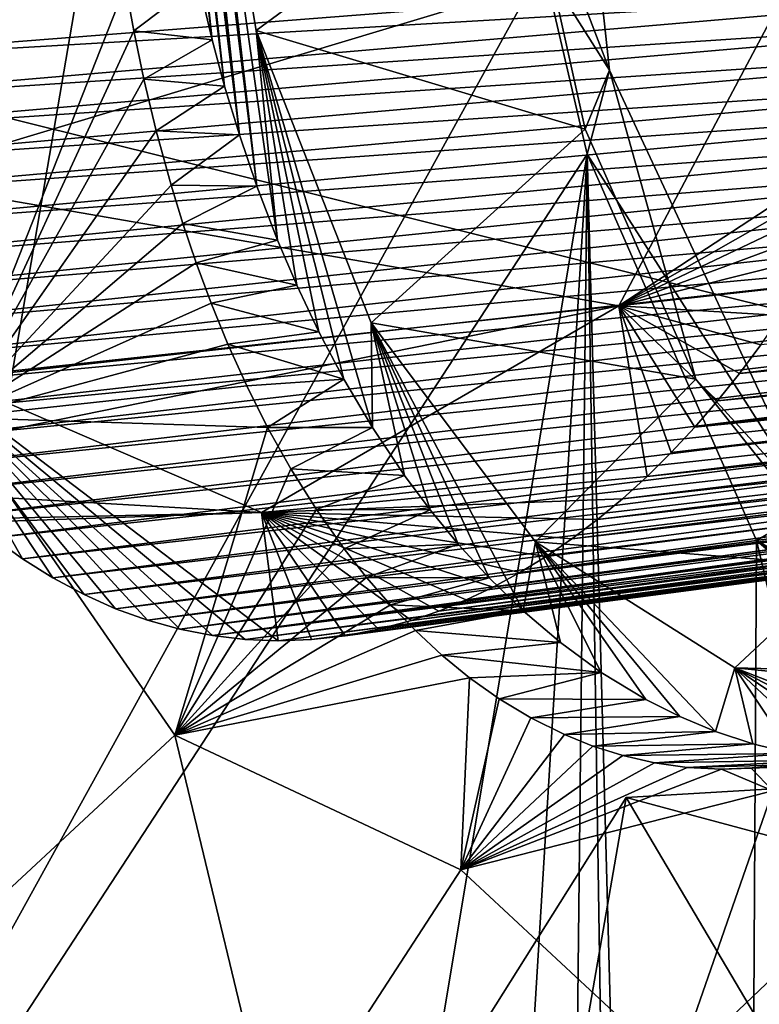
# Model space of a CAD drawing. Header units: metres. Extents: x -150 to 307, y -550 to 84.
# Tile 812 of 1056: x 247.61 to 248.84, y -23.59 to -21.95. Entities that reach past the tile are written whole.
import ezdxf

# ---------------------------------------------------------------- set-up
doc = ezdxf.new("R2010")
doc.units = ezdxf.units.M
doc.layers.add('solid_26006363', color=7, linetype='CONTINUOUS')

msp = doc.modelspace()

# ---------------------------------------------------------------- linework, layer by layer
at = {"layer": 'solid_26006363'}
for points in [[(248.665176, -15.114491, 935.715881), (247.567566, -13.260737, 937.335266), (245.657715, -26.300663, 935.633667)], [(245.528763, -28.263229, 950.405579), (247.951263, -14.257465, 951.906799), (247.534485, -14.24534, 952.213318)], [(245.528763, -28.263229, 950.405579), (245.961533, -28.291313, 950.088745), (247.951263, -14.257465, 951.906799)], [(247.951263, -14.257465, 951.906799), (245.961533, -28.291313, 950.088745), (254.887512, -14.478212, 943.281067)], [(245.906265, -28.576015, 950.039612), (252.821457, -28.623339, 941.441833), (254.887512, -14.478212, 943.281067)], [(245.961533, -28.291313, 950.088745), (245.906265, -28.576015, 950.039612), (254.887512, -14.478212, 943.281067)], [(248.086319, -19.554926, 935.225281), (248.665176, -15.114491, 935.715881), (245.657715, -26.300663, 935.633667)], [(248.482681, -21.862591, 927.45697), (246.972855, -24.600763, 925.825317), (247.263077, -15.524994, 925.221802)], [(247.991409, -20.190187, 935.143982), (248.086319, -19.554926, 935.225281), (245.657715, -26.300663, 935.633667)], [(244.686722, -21.392242, 947.181213), (252.42627, -19.996611, 939.064331), (253.215454, -23.516649, 937.089111)], [(247.892456, -20.832447, 935.058777), (247.991409, -20.190187, 935.143982), (245.657715, -26.300663, 935.633667)], [(247.421295, -23.583149, 934.674255), (247.892456, -20.832447, 935.058777), (245.657715, -26.300663, 935.633667)], [(247.499466, -21.961567, 934.609863), (247.892456, -20.832447, 935.058777), (247.421295, -23.583149, 934.674255)], [(247.499466, -21.961567, 934.609863), (247.679718, -20.970434, 934.767761), (247.892456, -20.832447, 935.058777)], [(247.608109, -20.849861, 934.619507), (247.679718, -20.970434, 934.767761), (247.499466, -21.961567, 934.609863)], [(248.006897, -22.230135, 928.534363), (247.851181, -20.881092, 928.176086), (247.846893, -20.933649, 928.176025)], [(247.91687, -21.448338, 928.325867), (247.851181, -20.881092, 928.176086), (248.006897, -22.230135, 928.534363)], [(247.977814, -22.144682, 928.485718), (247.846893, -20.933649, 928.176025), (247.843399, -20.986191, 928.177063)], [(248.006897, -22.230135, 928.534363), (247.846893, -20.933649, 928.176025), (247.977814, -22.144682, 928.485718)], [(247.977814, -22.144682, 928.485718), (247.843399, -20.986191, 928.177063), (247.840714, -21.038717, 928.179199)], [(247.953217, -22.063438, 928.443604), (247.840714, -21.038717, 928.179199), (247.838181, -21.11359, 928.184021)], [(247.977814, -22.144682, 928.485718), (247.840714, -21.038717, 928.179199), (247.953217, -22.063438, 928.443604)], [(248.444473, -21.647995, 927.789856), (248.592926, -22.037022, 927.716187), (248.491028, -21.092339, 927.460388)], [(248.491028, -21.092339, 927.460388), (248.592926, -22.037022, 927.716187), (248.482681, -21.862591, 927.45697)], [(247.932434, -21.986336, 928.407104), (247.838181, -21.11359, 928.184021), (247.837265, -21.212261, 928.193604)], [(247.953217, -22.063438, 928.443604), (247.838181, -21.11359, 928.184021), (247.932434, -21.986336, 928.407104)], [(247.932434, -21.986336, 928.407104), (247.837265, -21.212261, 928.193604), (247.909775, -21.890209, 928.366028)], [(244.091171, -25.033325, 946.61438), (244.686722, -21.392242, 947.181213), (253.215454, -23.516649, 937.089111)], [(247.91687, -21.448338, 928.325867), (248.006897, -22.230135, 928.534363), (248.041351, -22.319914, 928.590637)], [(248.005875, -21.970919, 928.503296), (247.91687, -21.448338, 928.325867), (248.041351, -22.319914, 928.590637)], [(248.444473, -21.647995, 927.789856), (247.91687, -21.448338, 928.325867), (248.005875, -21.970919, 928.503296)], [(248.444473, -21.647995, 927.789856), (248.005875, -21.970919, 928.503296), (248.55249, -22.134829, 928.007874)], [(248.444473, -21.647995, 927.789856), (248.55249, -22.134829, 928.007874), (248.592926, -22.037022, 927.716187)], [(247.390533, -22.218016, 933.575378), (248.972931, -21.741302, 932.338379), (247.596695, -21.726364, 933.834656)], [(247.390533, -22.218016, 933.575378), (248.608749, -22.428789, 931.906128), (248.972931, -21.741302, 932.338379)], [(248.972931, -21.741302, 932.338379), (248.608749, -22.428789, 931.906128), (249.044052, -22.144102, 932.479797)], [(247.051086, -21.967476, 929.736755), (247.034317, -21.905449, 929.707214), (249.542908, -21.791025, 927.314453)], [(247.051086, -21.967476, 929.736755), (249.542908, -21.791025, 927.314453), (249.557404, -21.837011, 927.335571)], [(247.070297, -22.031614, 929.769775), (247.051086, -21.967476, 929.736755), (249.557404, -21.837011, 927.335571)], [(247.070297, -22.031614, 929.769775), (249.557404, -21.837011, 927.335571), (249.573578, -21.884224, 927.358887)], [(248.482681, -21.862591, 927.45697), (248.556198, -22.17664, 927.590576), (246.972855, -24.600763, 925.825317)], [(247.788727, -21.89645, 928.498291), (247.299118, -21.865288, 928.754395), (247.50528, -22.614447, 929.214233)], [(248.592926, -22.037022, 927.716187), (248.556198, -22.17664, 927.590576), (248.482681, -21.862591, 927.45697)], [(247.092224, -22.097731, 929.806702), (247.070297, -22.031614, 929.769775), (249.573578, -21.884224, 927.358887)], [(247.092224, -22.097731, 929.806702), (249.573578, -21.884224, 927.358887), (249.591675, -21.93269, 927.384583)], [(247.909775, -21.890209, 928.366028), (247.788727, -21.89645, 928.498291), (247.802399, -21.971685, 928.534363)], [(247.932434, -21.986336, 928.407104), (247.909775, -21.890209, 928.366028), (247.802399, -21.971685, 928.534363)], [(247.802399, -21.971685, 928.534363), (247.788727, -21.89645, 928.498291), (247.50528, -22.614447, 929.214233)], [(247.110657, -22.148567, 929.837219), (247.092224, -22.097731, 929.806702), (249.591675, -21.93269, 927.384583)], [(247.110657, -22.148567, 929.837219), (249.591675, -21.93269, 927.384583), (249.611847, -21.982321, 927.412964)], [(247.819153, -22.052221, 928.576538), (247.802399, -21.971685, 928.534363), (247.50528, -22.614447, 929.214233)], [(247.932434, -21.986336, 928.407104), (247.802399, -21.971685, 928.534363), (247.819153, -22.052221, 928.576538)], [(248.005875, -21.970919, 928.503296), (248.041351, -22.319914, 928.590637), (248.073349, -22.394753, 928.641968)], [(248.005875, -21.970919, 928.503296), (248.073349, -22.394753, 928.641968), (248.109924, -22.471918, 928.699768)], [(248.005875, -21.970919, 928.503296), (248.109924, -22.471918, 928.699768), (248.151627, -22.550837, 928.764648)], [(248.005875, -21.970919, 928.503296), (248.151627, -22.550837, 928.764648), (248.198929, -22.630909, 928.837158)], [(248.19664, -22.457216, 928.813904), (248.005875, -21.970919, 928.503296), (248.198929, -22.630909, 928.837158)], [(248.55249, -22.134829, 928.007874), (248.005875, -21.970919, 928.503296), (248.19664, -22.457216, 928.813904)], [(247.130951, -22.200369, 929.8703), (247.110657, -22.148567, 929.837219), (249.611847, -21.982321, 927.412964)], [(247.130951, -22.200369, 929.8703), (249.611847, -21.982321, 927.412964), (249.634338, -22.033028, 927.444153)], [(247.953217, -22.063438, 928.443604), (247.932434, -21.986336, 928.407104), (247.819153, -22.052221, 928.576538)], [(247.15329, -22.253124, 929.906372), (247.130951, -22.200369, 929.8703), (249.634338, -22.033028, 927.444153)], [(247.15329, -22.253124, 929.906372), (249.634338, -22.033028, 927.444153), (249.654999, -22.076035, 927.472656)], [(248.55249, -22.134829, 928.007874), (248.736465, -22.550974, 928.324829), (248.592926, -22.037022, 927.716187)], [(248.592926, -22.037022, 927.716187), (248.931808, -22.764393, 928.276489), (248.556198, -22.17664, 927.590576)], [(248.736465, -22.550974, 928.324829), (248.931808, -22.764393, 928.276489), (248.592926, -22.037022, 927.716187)], [(247.839539, -22.137741, 928.62561), (247.819153, -22.052221, 928.576538), (247.50528, -22.614447, 929.214233)], [(247.953217, -22.063438, 928.443604), (247.819153, -22.052221, 928.576538), (247.839539, -22.137741, 928.62561)], [(247.977814, -22.144682, 928.485718), (247.953217, -22.063438, 928.443604), (247.839539, -22.137741, 928.62561)], [(247.177811, -22.306583, 929.945374), (247.15329, -22.253124, 929.906372), (249.654999, -22.076035, 927.472656)], [(247.177811, -22.306583, 929.945374), (249.654999, -22.076035, 927.472656), (249.677521, -22.119541, 927.503357)], [(247.204697, -22.360722, 929.987671), (247.177811, -22.306583, 929.945374), (249.677521, -22.119541, 927.503357)], [(247.204697, -22.360722, 929.987671), (249.677521, -22.119541, 927.503357), (249.702103, -22.163565, 927.536682)], [(248.55249, -22.134829, 928.007874), (248.19664, -22.457216, 928.813904), (248.736465, -22.550974, 928.324829)], [(247.864365, -22.228485, 928.682861), (247.839539, -22.137741, 928.62561), (247.50528, -22.614447, 929.214233)], [(247.977814, -22.144682, 928.485718), (247.839539, -22.137741, 928.62561), (247.864365, -22.228485, 928.682861)], [(248.006897, -22.230135, 928.534363), (247.977814, -22.144682, 928.485718), (247.864365, -22.228485, 928.682861)], [(248.608749, -22.428789, 931.906128), (249.020584, -22.194359, 932.452393), (249.044052, -22.144102, 932.479797)], [(247.234192, -22.415417, 930.033569), (247.204697, -22.360722, 929.987671), (249.702103, -22.163565, 927.536682)], [(247.234192, -22.415417, 930.033569), (249.702103, -22.163565, 927.536682), (249.728882, -22.207901, 927.572693)], [(247.455475, -28.777504, 927.055908), (246.972855, -24.600763, 925.825317), (248.556198, -22.17664, 927.590576)], [(248.136017, -29.046345, 927.974426), (247.455475, -28.777504, 927.055908), (248.556198, -22.17664, 927.590576)], [(248.47522, -29.493353, 928.484741), (248.136017, -29.046345, 927.974426), (248.556198, -22.17664, 927.590576)], [(248.676025, -29.996616, 928.826172), (248.47522, -29.493353, 928.484741), (248.556198, -22.17664, 927.590576)], [(248.791183, -30.871813, 929.118774), (248.556198, -22.17664, 927.590576), (248.837555, -22.81901, 928.039734)], [(248.931808, -22.764393, 928.276489), (248.837555, -22.81901, 928.039734), (248.556198, -22.17664, 927.590576)], [(248.791183, -30.871813, 929.118774), (248.676025, -29.996616, 928.826172), (248.556198, -22.17664, 927.590576)], [(248.608749, -22.428789, 931.906128), (248.995529, -22.244762, 932.422791), (249.020584, -22.194359, 932.452393)], [(247.390533, -22.218016, 933.575378), (247.10968, -22.589846, 933.194336), (248.608749, -22.428789, 931.906128)], [(247.266403, -22.470266, 930.083191), (247.234192, -22.415417, 930.033569), (249.728882, -22.207901, 927.572693)], [(247.266403, -22.470266, 930.083191), (249.728882, -22.207901, 927.572693), (249.75795, -22.252304, 927.611572)], [(247.88385, -22.29188, 928.726318), (247.864365, -22.228485, 928.682861), (247.50528, -22.614447, 929.214233)], [(248.006897, -22.230135, 928.534363), (247.864365, -22.228485, 928.682861), (247.88385, -22.29188, 928.726318)], [(248.041351, -22.319914, 928.590637), (248.006897, -22.230135, 928.534363), (247.88385, -22.29188, 928.726318)], [(248.608749, -22.428789, 931.906128), (248.968781, -22.295256, 932.390869), (248.995529, -22.244762, 932.422791)], [(247.301697, -22.525248, 930.136963), (247.266403, -22.470266, 930.083191), (249.75795, -22.252304, 927.611572)], [(247.301697, -22.525248, 930.136963), (249.75795, -22.252304, 927.611572), (249.789673, -22.296759, 927.653625)], [(248.80928, -22.541113, 932.195801), (251.124237, -22.290043, 929.288086), (251.152893, -22.252686, 929.320862)], [(248.844604, -22.493517, 932.239624), (248.80928, -22.541113, 932.195801), (251.152893, -22.252686, 929.320862)], [(247.332291, -22.569056, 930.183167), (247.301697, -22.525248, 930.136963), (249.789673, -22.296759, 927.653625)], [(247.332291, -22.569056, 930.183167), (249.789673, -22.296759, 927.653625), (249.819016, -22.334589, 927.692322)], [(247.905899, -22.357321, 928.774353), (247.88385, -22.29188, 928.726318), (247.50528, -22.614447, 929.214233)], [(248.041351, -22.319914, 928.590637), (247.88385, -22.29188, 928.726318), (247.905899, -22.357321, 928.774353)], [(248.608749, -22.428789, 931.906128), (248.940338, -22.345541, 932.356689), (248.968781, -22.295256, 932.390869)], [(248.80928, -22.541113, 932.195801), (251.094894, -22.325788, 929.254333), (251.124237, -22.290043, 929.288086)], [(248.073349, -22.394753, 928.641968), (248.041351, -22.319914, 928.590637), (247.905899, -22.357321, 928.774353)], [(248.772736, -22.586912, 932.150208), (251.061554, -22.363548, 929.21582), (251.094894, -22.325788, 929.254333)], [(248.80928, -22.541113, 932.195801), (248.772736, -22.586912, 932.150208), (251.094894, -22.325788, 929.254333)], [(247.365082, -22.61241, 930.2323), (247.332291, -22.569056, 930.183167), (249.819016, -22.334589, 927.692322)], [(247.365082, -22.61241, 930.2323), (249.819016, -22.334589, 927.692322), (249.85051, -22.371956, 927.733582)], [(248.608749, -22.428789, 931.906128), (248.910263, -22.395336, 932.32019), (248.940338, -22.345541, 932.356689)], [(247.930756, -22.424383, 928.827271), (247.905899, -22.357321, 928.774353), (247.50528, -22.614447, 929.214233)], [(248.073349, -22.394753, 928.641968), (247.905899, -22.357321, 928.774353), (247.930756, -22.424383, 928.827271)], [(248.73494, -22.630836, 932.102661), (251.027374, -22.399282, 929.176086), (251.061554, -22.363548, 929.21582)], [(248.772736, -22.586912, 932.150208), (248.73494, -22.630836, 932.102661), (251.061554, -22.363548, 929.21582)], [(247.400345, -22.65523, 930.284729), (247.365082, -22.61241, 930.2323), (249.85051, -22.371956, 927.733582)], [(247.400345, -22.65523, 930.284729), (249.85051, -22.371956, 927.733582), (249.884399, -22.408766, 927.777771)], [(248.109924, -22.471918, 928.699768), (248.073349, -22.394753, 928.641968), (247.930756, -22.424383, 928.827271)], [(248.608749, -22.428789, 931.906128), (248.878357, -22.444715, 932.281189), (248.910263, -22.395336, 932.32019)], [(247.438354, -22.697363, 930.34082), (247.400345, -22.65523, 930.284729), (249.884399, -22.408766, 927.777771)], [(247.438354, -22.697363, 930.34082), (249.884399, -22.408766, 927.777771), (249.920883, -22.444769, 927.825073)], [(248.695786, -22.67289, 932.053162), (250.992233, -22.433037, 929.135254), (251.027374, -22.399282, 929.176086)], [(248.73494, -22.630836, 932.102661), (248.695786, -22.67289, 932.053162), (251.027374, -22.399282, 929.176086)], [(246.7836, -22.79965, 932.730225), (248.01445, -22.772345, 931.129761), (248.608749, -22.428789, 931.906128)], [(247.10968, -22.589846, 933.194336), (246.7836, -22.79965, 932.730225), (248.608749, -22.428789, 931.906128)], [(247.958679, -22.492661, 928.885254), (247.930756, -22.424383, 928.827271), (247.50528, -22.614447, 929.214233)], [(248.109924, -22.471918, 928.699768), (247.930756, -22.424383, 928.827271), (247.958679, -22.492661, 928.885254)], [(248.608749, -22.428789, 931.906128), (248.01445, -22.772345, 931.129761), (248.655533, -22.712687, 932.001953)], [(248.608749, -22.428789, 931.906128), (248.655533, -22.712687, 932.001953), (248.695786, -22.67289, 932.053162)], [(248.608749, -22.428789, 931.906128), (248.695786, -22.67289, 932.053162), (248.73494, -22.630836, 932.102661)], [(248.608749, -22.428789, 931.906128), (248.73494, -22.630836, 932.102661), (248.772736, -22.586912, 932.150208)], [(248.608749, -22.428789, 931.906128), (248.772736, -22.586912, 932.150208), (248.80928, -22.541113, 932.195801)], [(248.608749, -22.428789, 931.906128), (248.80928, -22.541113, 932.195801), (248.844604, -22.493517, 932.239624)], [(248.608749, -22.428789, 931.906128), (248.844604, -22.493517, 932.239624), (248.878357, -22.444715, 932.281189)], [(247.479172, -22.738388, 930.400574), (247.438354, -22.697363, 930.34082), (249.920883, -22.444769, 927.825073)], [(247.479172, -22.738388, 930.400574), (249.920883, -22.444769, 927.825073), (249.959946, -22.47954, 927.875488)], [(248.655533, -22.712687, 932.001953), (250.956192, -22.464752, 929.093384), (250.992233, -22.433037, 929.135254)], [(248.695786, -22.67289, 932.053162), (248.655533, -22.712687, 932.001953), (250.992233, -22.433037, 929.135254)], [(248.19664, -22.457216, 928.813904), (248.198929, -22.630909, 928.837158), (248.25238, -22.711086, 928.91803)], [(248.19664, -22.457216, 928.813904), (248.25238, -22.711086, 928.91803), (248.295105, -22.768219, 928.981873)], [(248.19664, -22.457216, 928.813904), (248.295105, -22.768219, 928.981873), (248.341751, -22.825096, 929.050964)], [(248.19664, -22.457216, 928.813904), (248.341751, -22.825096, 929.050964), (248.393204, -22.881105, 929.126465)], [(248.19664, -22.457216, 928.813904), (248.393204, -22.881105, 929.126465), (248.449509, -22.936136, 929.208435)], [(248.470001, -22.821314, 929.222534), (248.19664, -22.457216, 928.813904), (248.449509, -22.936136, 929.208435)], [(248.736465, -22.550974, 928.324829), (248.19664, -22.457216, 928.813904), (248.470001, -22.821314, 929.222534)], [(247.522598, -22.777712, 930.463684), (247.479172, -22.738388, 930.400574), (249.959946, -22.47954, 927.875488)], [(247.522598, -22.777712, 930.463684), (249.959946, -22.47954, 927.875488), (250.001526, -22.512688, 927.928833)], [(248.151627, -22.550837, 928.764648), (248.109924, -22.471918, 928.699768), (247.958679, -22.492661, 928.885254)], [(248.614487, -22.749903, 931.949463), (250.919296, -22.494398, 929.050354), (250.956192, -22.464752, 929.093384)], [(248.655533, -22.712687, 932.001953), (248.614487, -22.749903, 931.949463), (250.956192, -22.464752, 929.093384)], [(247.989944, -22.561752, 928.948792), (247.958679, -22.492661, 928.885254), (247.50528, -22.614447, 929.214233)], [(248.151627, -22.550837, 928.764648), (247.958679, -22.492661, 928.885254), (247.989944, -22.561752, 928.948792)], [(248.572845, -22.784424, 931.895935), (250.881607, -22.521942, 929.006287), (250.919296, -22.494398, 929.050354)], [(248.614487, -22.749903, 931.949463), (248.572845, -22.784424, 931.895935), (250.919296, -22.494398, 929.050354)], [(247.568436, -22.814823, 930.529846), (247.522598, -22.777712, 930.463684), (250.001526, -22.512688, 927.928833)], [(247.568436, -22.814823, 930.529846), (250.001526, -22.512688, 927.928833), (250.045807, -22.543932, 927.985291)], [(246.121063, -22.663475, 931.726563), (247.42923, -22.520168, 930.308044), (248.01445, -22.772345, 931.129761)], [(247.42923, -22.520168, 930.308044), (247.568436, -22.814823, 930.529846), (247.617096, -22.84968, 930.59967)], [(247.42923, -22.520168, 930.308044), (247.617096, -22.84968, 930.59967), (247.667908, -22.881405, 930.671997)], [(247.42923, -22.520168, 930.308044), (247.667908, -22.881405, 930.671997), (247.719727, -22.909105, 930.7453)], [(247.42923, -22.520168, 930.308044), (247.719727, -22.909105, 930.7453), (247.772095, -22.932526, 930.818909)], [(247.42923, -22.520168, 930.308044), (247.772095, -22.932526, 930.818909), (247.825226, -22.951742, 930.893188)], [(247.42923, -22.520168, 930.308044), (247.825226, -22.951742, 930.893188), (247.879028, -22.966679, 930.967896)], [(247.42923, -22.520168, 930.308044), (247.879028, -22.966679, 930.967896), (247.933243, -22.977324, 931.042786)], [(247.42923, -22.520168, 930.308044), (247.933243, -22.977324, 931.042786), (247.987625, -22.983694, 931.117432)], [(247.42923, -22.520168, 930.308044), (247.987625, -22.983694, 931.117432), (248.042404, -22.98583, 931.192261)], [(248.01445, -22.772345, 931.129761), (247.42923, -22.520168, 930.308044), (248.042404, -22.98583, 931.192261)], [(248.530563, -22.816345, 931.841248), (250.843246, -22.547323, 928.961243), (250.881607, -22.521942, 929.006287)], [(248.572845, -22.784424, 931.895935), (248.530563, -22.816345, 931.841248), (250.881607, -22.521942, 929.006287)], [(247.617096, -22.84968, 930.59967), (247.568436, -22.814823, 930.529846), (250.045807, -22.543932, 927.985291)], [(247.617096, -22.84968, 930.59967), (250.045807, -22.543932, 927.985291), (250.086868, -22.569452, 928.037354)], [(248.024796, -22.631117, 929.018188), (247.989944, -22.561752, 928.948792), (247.50528, -22.614447, 929.214233)], [(248.151627, -22.550837, 928.764648), (247.989944, -22.561752, 928.948792), (248.024796, -22.631117, 929.018188)], [(248.198929, -22.630909, 928.837158), (248.151627, -22.550837, 928.764648), (248.024796, -22.631117, 929.018188)], [(248.443924, -22.87249, 931.728455), (250.804291, -22.57045, 928.915283), (250.843246, -22.547323, 928.961243)], [(248.48761, -22.845701, 931.785461), (248.443924, -22.87249, 931.728455), (250.843246, -22.547323, 928.961243)], [(248.736465, -22.550974, 928.324829), (248.470001, -22.821314, 929.222534), (248.983337, -22.861315, 928.718018)], [(248.530563, -22.816345, 931.841248), (248.48761, -22.845701, 931.785461), (250.843246, -22.547323, 928.961243)], [(248.736465, -22.550974, 928.324829), (248.983337, -22.861315, 928.718018), (248.931808, -22.764393, 928.276489)], [(247.667908, -22.881405, 930.671997), (247.617096, -22.84968, 930.59967), (250.086868, -22.569452, 928.037354)], [(247.667908, -22.881405, 930.671997), (250.086868, -22.569452, 928.037354), (250.129471, -22.592604, 928.091125)], [(248.399597, -22.89662, 931.670349), (250.764877, -22.591213, 928.868652), (250.804291, -22.57045, 928.915283)], [(248.443924, -22.87249, 931.728455), (248.399597, -22.89662, 931.670349), (250.804291, -22.57045, 928.915283)], [(247.719727, -22.909105, 930.7453), (247.667908, -22.881405, 930.671997), (250.129471, -22.592604, 928.091125)], [(247.719727, -22.909105, 930.7453), (250.129471, -22.592604, 928.091125), (250.172867, -22.612869, 928.145691)], [(248.354782, -22.917948, 931.611267), (250.720108, -22.611683, 928.815491), (250.764877, -22.591213, 928.868652)], [(248.399597, -22.89662, 931.670349), (248.354782, -22.917948, 931.611267), (250.764877, -22.591213, 928.868652)], [(247.870361, -23.142862, 929.876709), (247.50528, -22.614447, 929.214233), (247.432541, -23.549501, 929.982117)], [(248.024796, -22.631117, 929.018188), (247.50528, -22.614447, 929.214233), (247.870361, -23.142862, 929.876709)], [(247.772095, -22.932526, 930.818909), (247.719727, -22.909105, 930.7453), (250.172867, -22.612869, 928.145691)], [(247.772095, -22.932526, 930.818909), (250.172867, -22.612869, 928.145691), (250.216995, -22.630135, 928.200867)], [(248.30954, -22.936413, 931.551392), (250.674911, -22.629063, 928.761475), (250.720108, -22.611683, 928.815491)], [(248.354782, -22.917948, 931.611267), (248.30954, -22.936413, 931.551392), (250.720108, -22.611683, 928.815491)], [(247.825226, -22.951742, 930.893188), (247.772095, -22.932526, 930.818909), (250.216995, -22.630135, 928.200867)], [(247.825226, -22.951742, 930.893188), (250.216995, -22.630135, 928.200867), (250.261963, -22.644342, 928.256836)], [(248.063477, -22.700098, 929.093628), (248.024796, -22.631117, 929.018188), (247.870361, -23.142862, 929.876709)], [(248.198929, -22.630909, 928.837158), (248.024796, -22.631117, 929.018188), (248.063477, -22.700098, 929.093628)], [(248.25238, -22.711086, 928.91803), (248.198929, -22.630909, 928.837158), (248.063477, -22.700098, 929.093628)], [(248.208862, -22.96677, 931.417114), (250.583481, -22.654472, 928.651306), (250.629379, -22.643326, 928.706726)], [(248.263962, -22.951967, 931.490784), (248.208862, -22.96677, 931.417114), (250.629379, -22.643326, 928.706726)], [(248.263962, -22.951967, 931.490784), (250.629379, -22.643326, 928.706726), (250.674911, -22.629063, 928.761475)], [(248.30954, -22.936413, 931.551392), (248.263962, -22.951967, 931.490784), (250.674911, -22.629063, 928.761475)], [(247.879028, -22.966679, 930.967896), (247.825226, -22.951742, 930.893188), (250.261963, -22.644342, 928.256836)], [(247.879028, -22.966679, 930.967896), (250.261963, -22.644342, 928.256836), (250.307449, -22.655363, 928.313232)], [(247.933243, -22.977324, 931.042786), (247.879028, -22.966679, 930.967896), (250.307449, -22.655363, 928.313232)], [(247.933243, -22.977324, 931.042786), (250.307449, -22.655363, 928.313232), (250.353165, -22.66316, 928.36969)], [(248.153412, -22.977358, 931.34259), (250.537277, -22.662506, 928.595215), (250.583481, -22.654472, 928.651306)], [(248.208862, -22.96677, 931.417114), (248.153412, -22.977358, 931.34259), (250.583481, -22.654472, 928.651306)], [(246.441971, -22.826204, 932.223999), (246.121063, -22.663475, 931.726563), (248.01445, -22.772345, 931.129761)], [(247.933243, -22.977324, 931.042786), (250.353165, -22.66316, 928.36969), (250.398911, -22.667744, 928.426025)], [(247.987625, -22.983694, 931.117432), (247.933243, -22.977324, 931.042786), (250.398911, -22.667744, 928.426025)], [(247.987625, -22.983694, 931.117432), (250.398911, -22.667744, 928.426025), (250.444794, -22.669155, 928.482361)], [(248.042404, -22.98583, 931.192261), (247.987625, -22.983694, 931.117432), (250.444794, -22.669155, 928.482361)], [(248.042404, -22.98583, 931.192261), (250.444794, -22.669155, 928.482361), (250.490921, -22.667408, 928.538757)], [(248.097809, -22.983719, 931.267456), (248.042404, -22.98583, 931.192261), (250.490921, -22.667408, 928.538757)], [(248.097809, -22.983719, 931.267456), (250.490921, -22.667408, 928.538757), (250.537277, -22.662506, 928.595215)], [(248.153412, -22.977358, 931.34259), (248.097809, -22.983719, 931.267456), (250.537277, -22.662506, 928.595215)], [(248.105881, -22.767569, 929.174805), (248.063477, -22.700098, 929.093628), (247.870361, -23.142862, 929.876709)], [(248.25238, -22.711086, 928.91803), (248.063477, -22.700098, 929.093628), (248.105881, -22.767569, 929.174805)], [(248.01445, -22.772345, 931.129761), (248.614487, -22.749903, 931.949463), (248.655533, -22.712687, 932.001953)], [(248.295105, -22.768219, 928.981873), (248.25238, -22.711086, 928.91803), (248.105881, -22.767569, 929.174805)], [(248.01445, -22.772345, 931.129761), (248.572845, -22.784424, 931.895935), (248.614487, -22.749903, 931.949463)], [(246.7836, -22.79965, 932.730225), (246.441971, -22.826204, 932.223999), (248.01445, -22.772345, 931.129761)], [(248.15213, -22.833023, 929.261902), (248.105881, -22.767569, 929.174805), (247.870361, -23.142862, 929.876709)], [(248.01445, -22.772345, 931.129761), (248.042404, -22.98583, 931.192261), (248.097809, -22.983719, 931.267456)], [(248.01445, -22.772345, 931.129761), (248.097809, -22.983719, 931.267456), (248.153412, -22.977358, 931.34259)], [(248.01445, -22.772345, 931.129761), (248.153412, -22.977358, 931.34259), (248.208862, -22.96677, 931.417114)], [(248.01445, -22.772345, 931.129761), (248.208862, -22.96677, 931.417114), (248.263962, -22.951967, 931.490784)], [(248.01445, -22.772345, 931.129761), (248.263962, -22.951967, 931.490784), (248.30954, -22.936413, 931.551392)], [(248.01445, -22.772345, 931.129761), (248.30954, -22.936413, 931.551392), (248.354782, -22.917948, 931.611267)], [(248.01445, -22.772345, 931.129761), (248.354782, -22.917948, 931.611267), (248.399597, -22.89662, 931.670349)], [(248.01445, -22.772345, 931.129761), (248.399597, -22.89662, 931.670349), (248.443924, -22.87249, 931.728455)], [(248.01445, -22.772345, 931.129761), (248.443924, -22.87249, 931.728455), (248.48761, -22.845701, 931.785461)], [(248.01445, -22.772345, 931.129761), (248.48761, -22.845701, 931.785461), (248.530563, -22.816345, 931.841248)], [(248.01445, -22.772345, 931.129761), (248.530563, -22.816345, 931.841248), (248.572845, -22.784424, 931.895935)], [(248.295105, -22.768219, 928.981873), (248.105881, -22.767569, 929.174805), (248.15213, -22.833023, 929.261902)], [(248.341751, -22.825096, 929.050964), (248.295105, -22.768219, 928.981873), (248.15213, -22.833023, 929.261902)], [(248.931808, -22.764393, 928.276489), (249.430756, -23.144447, 929.019043), (248.837555, -22.81901, 928.039734)], [(248.470001, -22.821314, 929.222534), (248.449509, -22.936136, 929.208435), (248.51152, -22.988676, 929.297913)], [(248.470001, -22.821314, 929.222534), (248.51152, -22.988676, 929.297913), (248.5793, -23.038488, 929.394836)], [(248.470001, -22.821314, 929.222534), (248.5793, -23.038488, 929.394836), (248.653702, -23.083395, 929.500183)], [(248.470001, -22.821314, 929.222534), (248.653702, -23.083395, 929.500183), (248.709915, -23.111839, 929.579224)], [(248.470001, -22.821314, 929.222534), (248.709915, -23.111839, 929.579224), (248.769241, -23.136755, 929.662109)], [(248.470001, -22.821314, 929.222534), (248.769241, -23.136755, 929.662109), (248.801147, -23.030807, 929.69281)], [(248.983337, -22.861315, 928.718018), (248.470001, -22.821314, 929.222534), (248.801147, -23.030807, 929.69281)], [(248.791183, -30.871813, 929.118774), (248.837555, -22.81901, 928.039734), (250.145508, -28.358248, 930.516296)], [(248.837555, -22.81901, 928.039734), (249.463104, -23.357252, 928.940979), (250.145508, -28.358248, 930.516296)], [(249.465515, -23.245552, 928.968018), (249.463104, -23.357252, 928.940979), (248.837555, -22.81901, 928.039734)], [(249.430756, -23.144447, 929.019043), (249.465515, -23.245552, 928.968018), (248.837555, -22.81901, 928.039734)], [(248.189377, -22.880386, 929.331116), (248.15213, -22.833023, 929.261902), (247.870361, -23.142862, 929.876709)], [(248.341751, -22.825096, 929.050964), (248.15213, -22.833023, 929.261902), (248.189377, -22.880386, 929.331116)], [(248.393204, -22.881105, 929.126465), (248.341751, -22.825096, 929.050964), (248.189377, -22.880386, 929.331116)], [(248.983337, -22.861315, 928.718018), (248.801147, -23.030807, 929.69281), (249.274078, -23.042994, 929.158081)], [(248.228775, -22.925825, 929.403503), (248.189377, -22.880386, 929.331116), (247.870361, -23.142862, 929.876709)], [(248.393204, -22.881105, 929.126465), (248.189377, -22.880386, 929.331116), (248.228775, -22.925825, 929.403503)], [(248.449509, -22.936136, 929.208435), (248.393204, -22.881105, 929.126465), (248.228775, -22.925825, 929.403503)], [(248.27095, -26.373495, 931.586182), (246.922272, -23.546099, 929.41748), (246.544937, -22.911783, 928.840332)], [(247.119537, -28.716965, 930.392883), (248.27095, -26.373495, 931.586182), (246.544937, -22.911783, 928.840332)], [(248.270325, -22.968971, 929.478943), (248.228775, -22.925825, 929.403503), (247.870361, -23.142862, 929.876709)], [(248.449509, -22.936136, 929.208435), (248.228775, -22.925825, 929.403503), (248.270325, -22.968971, 929.478943)], [(248.51152, -22.988676, 929.297913), (248.449509, -22.936136, 929.208435), (248.270325, -22.968971, 929.478943)], [(248.31424, -23.009701, 929.557861), (248.270325, -22.968971, 929.478943), (247.870361, -23.142862, 929.876709)], [(248.51152, -22.988676, 929.297913), (248.270325, -22.968971, 929.478943), (248.31424, -23.009701, 929.557861)], [(248.5793, -23.038488, 929.394836), (248.51152, -22.988676, 929.297913), (248.31424, -23.009701, 929.557861)], [(248.360458, -23.04751, 929.640076), (248.31424, -23.009701, 929.557861), (247.870361, -23.142862, 929.876709)], [(248.5793, -23.038488, 929.394836), (248.31424, -23.009701, 929.557861), (248.360458, -23.04751, 929.640076)], [(248.801147, -23.030807, 929.69281), (248.769241, -23.136755, 929.662109), (248.831451, -23.157051, 929.748474)], [(248.801147, -23.030807, 929.69281), (248.831451, -23.157051, 929.748474), (248.896759, -23.173195, 929.838623)], [(248.801147, -23.030807, 929.69281), (248.896759, -23.173195, 929.838623), (248.964493, -23.183929, 929.931519)], [(248.801147, -23.030807, 929.69281), (248.964493, -23.183929, 929.931519), (249.034302, -23.188271, 930.02655)], [(248.801147, -23.030807, 929.69281), (249.034302, -23.188271, 930.02655), (249.106476, -23.186607, 930.124268)], [(248.801147, -23.030807, 929.69281), (249.106476, -23.186607, 930.124268), (249.179779, -23.178242, 930.2229)], [(249.168961, -23.067673, 930.195374), (248.801147, -23.030807, 929.69281), (249.179779, -23.178242, 930.2229)], [(249.274078, -23.042994, 929.158081), (248.801147, -23.030807, 929.69281), (249.168961, -23.067673, 930.195374)], [(248.360458, -23.04751, 929.640076), (247.870361, -23.142862, 929.876709), (248.345657, -23.366478, 930.653931)], [(248.40979, -23.082485, 929.726929), (248.360458, -23.04751, 929.640076), (248.345657, -23.366478, 930.653931)], [(248.5793, -23.038488, 929.394836), (248.360458, -23.04751, 929.640076), (248.40979, -23.082485, 929.726929)], [(248.653702, -23.083395, 929.500183), (248.5793, -23.038488, 929.394836), (248.40979, -23.082485, 929.726929)], [(248.462265, -23.114077, 929.818359), (248.40979, -23.082485, 929.726929), (248.345657, -23.366478, 930.653931)], [(248.653702, -23.083395, 929.500183), (248.40979, -23.082485, 929.726929), (248.462265, -23.114077, 929.818359)], [(248.709915, -23.111839, 929.579224), (248.653702, -23.083395, 929.500183), (248.462265, -23.114077, 929.818359)], [(248.518295, -23.14188, 929.914917), (248.462265, -23.114077, 929.818359), (248.345657, -23.366478, 930.653931)], [(248.709915, -23.111839, 929.579224), (248.462265, -23.114077, 929.818359), (248.518295, -23.14188, 929.914917)], [(248.769241, -23.136755, 929.662109), (248.709915, -23.111839, 929.579224), (248.518295, -23.14188, 929.914917)], [(249.316544, -23.114857, 932.596863), (248.703247, -23.699583, 931.796509), (249.119385, -23.548731, 932.394897)], [(248.864517, -23.235392, 931.440613), (248.703247, -23.699583, 931.796509), (249.316544, -23.114857, 932.596863)], [(247.870361, -23.142862, 929.876709), (247.432541, -23.549501, 929.982117), (248.03862, -23.840054, 930.876587)], [(248.345657, -23.366478, 930.653931), (247.870361, -23.142862, 929.876709), (248.03862, -23.840054, 930.876587)], [(248.565628, -23.160883, 929.995728), (248.518295, -23.14188, 929.914917), (248.345657, -23.366478, 930.653931)], [(248.769241, -23.136755, 929.662109), (248.518295, -23.14188, 929.914917), (248.565628, -23.160883, 929.995728)], [(248.831451, -23.157051, 929.748474), (248.769241, -23.136755, 929.662109), (248.565628, -23.160883, 929.995728)], [(250.279495, -23.148403, 938.821106), (248.620682, -23.246367, 940.617493), (252.407196, -24.262955, 936.101135)], [(250.279495, -23.148403, 938.821106), (250.636444, -26.656487, 935.864868), (248.620682, -23.246367, 940.617493)], [(248.615387, -23.176636, 930.080017), (248.565628, -23.160883, 929.995728), (248.345657, -23.366478, 930.653931)], [(248.831451, -23.157051, 929.748474), (248.565628, -23.160883, 929.995728), (248.615387, -23.176636, 930.080017)], [(248.896759, -23.173195, 929.838623), (248.831451, -23.157051, 929.748474), (248.615387, -23.176636, 930.080017)], [(248.667633, -23.188665, 930.167786), (248.615387, -23.176636, 930.080017), (248.345657, -23.366478, 930.653931)], [(248.896759, -23.173195, 929.838623), (248.615387, -23.176636, 930.080017), (248.667633, -23.188665, 930.167786)], [(248.964493, -23.183929, 929.931519), (248.896759, -23.173195, 929.838623), (248.667633, -23.188665, 930.167786)], [(248.964493, -23.183929, 929.931519), (248.667633, -23.188665, 930.167786), (248.722229, -23.196413, 930.258789)], [(249.034302, -23.188271, 930.02655), (248.964493, -23.183929, 929.931519), (248.722229, -23.196413, 930.258789)], [(248.722229, -23.196413, 930.258789), (248.667633, -23.188665, 930.167786), (248.345657, -23.366478, 930.653931)], [(248.779449, -23.199316, 930.35321), (248.722229, -23.196413, 930.258789), (248.345657, -23.366478, 930.653931)], [(248.779449, -23.199316, 930.35321), (248.345657, -23.366478, 930.653931), (248.864517, -23.235392, 931.440613)], [(249.034302, -23.188271, 930.02655), (248.722229, -23.196413, 930.258789), (248.779449, -23.199316, 930.35321)], [(249.034302, -23.188271, 930.02655), (248.779449, -23.199316, 930.35321), (248.828827, -23.197645, 930.434143)], [(248.828827, -23.197645, 930.434143), (248.779449, -23.199316, 930.35321), (248.864517, -23.235392, 931.440613)], [(249.106476, -23.186607, 930.124268), (248.828827, -23.197645, 930.434143), (248.879868, -23.191956, 930.517212)], [(249.106476, -23.186607, 930.124268), (249.034302, -23.188271, 930.02655), (248.828827, -23.197645, 930.434143)], [(248.879868, -23.191956, 930.517212), (248.828827, -23.197645, 930.434143), (248.864517, -23.235392, 931.440613)], [(247.546585, -24.955156, 940.627808), (248.620682, -23.246367, 940.617493), (250.636444, -26.656487, 935.864868)], [(247.546585, -24.955156, 940.627808), (248.252533, -25.372921, 940.28949), (248.620682, -23.246367, 940.617493)], [(248.620682, -23.246367, 940.617493), (248.252533, -25.372921, 940.28949), (252.407196, -24.262955, 936.101135)], [(248.864517, -23.235392, 931.440613), (248.345657, -23.366478, 930.653931), (248.703247, -23.699583, 931.796509)], [(248.345657, -23.366478, 930.653931), (248.03862, -23.840054, 930.876587), (248.703247, -23.699583, 931.796509)], [(244.091171, -25.033325, 946.61438), (253.215454, -23.516649, 937.089111), (252.5737, -27.006622, 936.517334)], [(248.27095, -26.373495, 931.586182), (247.468643, -23.997791, 930.201477), (246.922272, -23.546099, 929.41748)], [(248.03862, -23.840054, 930.876587), (247.432541, -23.549501, 929.982117), (247.468643, -23.997791, 930.201477)], [(248.703247, -23.699583, 931.796509), (248.722977, -23.907032, 931.889893), (249.119385, -23.548731, 932.394897)], [(249.304489, -23.892969, 932.691101), (249.119385, -23.548731, 932.394897), (248.722977, -23.907032, 931.889893)]]:
    msp.add_3dface(points, dxfattribs=at)

doc.saveas('drawing.dxf')
